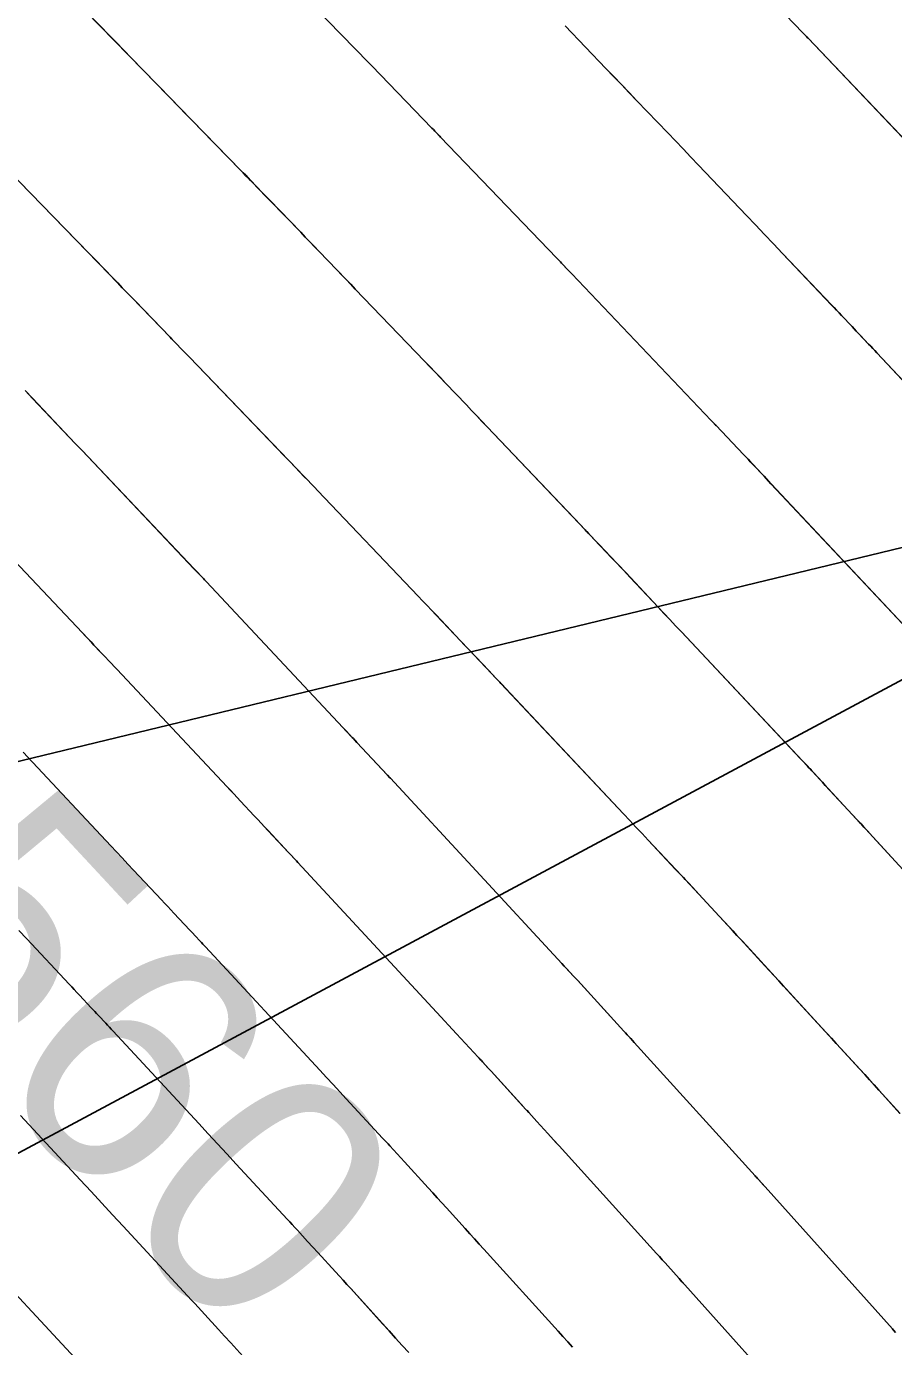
# Model space of a CAD drawing. Extents: x 954385 to 988206, y 1868364 to 1924553.
# Drawn here: x 955878.78 to 955899.56, y 1922822.19 to 1922853.85 of the extents above; entities that cross this region are included whole.
import ezdxf

# ---------------------------------------------------------------- set-up
doc = ezdxf.new("R2010")
doc.units = 0
for name, color, linetype in [('1', 7, 'Continuous'), ('Default', 7, 'Continuous'), ('Ex_Major Contours', 7, 'Continuous'), ('Ex_Minor Contours', 7, 'Continuous'), ('Slopes', 7, 'Continuous')]:
    doc.layers.add(name, color=color, linetype=linetype)

msp = doc.modelspace()

# ---------------------------------------------------------------- linework, layer by layer
at = {"layer": '1'}
for points in [[(955882.423, 1922857.665), (955886.975, 1922852.988), (955887.002, 1922852.96), (955887.055, 1922852.905), (955888.497, 1922851.412), (955888.531, 1922851.376), (955888.565, 1922851.34), (955888.702, 1922851.198), (955891.484, 1922848.3), (955891.514, 1922848.268), (955891.544, 1922848.236), (955891.575, 1922848.204), (955891.605, 1922848.173), (955891.787, 1922847.981), (955891.848, 1922847.917), (955895.191, 1922844.403), (955895.23, 1922844.362), (955895.308, 1922844.28), (955895.963, 1922843.588), (955896.018, 1922843.529), (955896.073, 1922843.471), (955896.128, 1922843.413), (955896.183, 1922843.354), (955896.457, 1922843.062), (955896.567, 1922842.945), (955896.622, 1922842.886), (955900.534, 1922838.721)], [(955901.138, 1922849.753), (955897.511, 1922853.567), (955897.479, 1922853.6), (955897.385, 1922853.699), (955894.472, 1922856.735)], [(955879.515, 1922854.921), (955880.561, 1922853.847), (955880.743, 1922853.659), (955880.926, 1922853.472), (955881.108, 1922853.284), (955881.291, 1922853.096), (955883.916, 1922850.399), (955883.974, 1922850.34), (955884.032, 1922850.28), (955884.09, 1922850.22), (955884.147, 1922850.16), (955884.436, 1922849.861), (955884.552, 1922849.741), (955884.61, 1922849.682), (955885.351, 1922848.914), (955885.46, 1922848.801), (955885.569, 1922848.688), (955885.678, 1922848.575), (955885.787, 1922848.461), (955886.223, 1922848.007), (955886.332, 1922847.894), (955886.441, 1922847.78), (955886.549, 1922847.667), (955886.658, 1922847.554), (955888.321, 1922845.821), (955888.446, 1922845.691), (955888.571, 1922845.56), (955888.696, 1922845.429), (955888.821, 1922845.298), (955889.321, 1922844.773), (955889.445, 1922844.642), (955889.57, 1922844.511), (955889.695, 1922844.38), (955889.82, 1922844.249), (955892.17, 1922841.779), (955892.197, 1922841.75), (955892.225, 1922841.721), (955892.253, 1922841.691), (955892.281, 1922841.662), (955892.447, 1922841.487), (955892.502, 1922841.428), (955892.925, 1922840.981), (955893.005, 1922840.897), (955893.084, 1922840.812), (955893.164, 1922840.728), (955893.243, 1922840.643), (955893.919, 1922839.924), (955894.058, 1922839.776), (955894.197, 1922839.628), (955894.336, 1922839.48), (955894.475, 1922839.332), (955897.498, 1922836.114), (955897.533, 1922836.076), (955897.569, 1922836.037), (955897.605, 1922835.999), (955897.641, 1922835.96), (955897.854, 1922835.729), (955897.925, 1922835.652), (955898.576, 1922834.949), (955898.696, 1922834.819), (955898.816, 1922834.689), (955898.936, 1922834.558), (955899.056, 1922834.428), (955901.158, 1922832.136)], [(955901.089, 1922843.97), (955899.16, 1922846.025), (955899.111, 1922846.077), (955899.061, 1922846.13), (955899.012, 1922846.182), (955898.963, 1922846.234), (955898.716, 1922846.495), (955898.568, 1922846.651), (955898.314, 1922846.92), (955898.255, 1922846.982), (955898.196, 1922847.045), (955898.137, 1922847.107), (955898.078, 1922847.169), (955896.899, 1922848.408), (955896.683, 1922848.635), (955896.467, 1922848.862), (955896.251, 1922849.09), (955896.035, 1922849.317), (955894.886, 1922850.525), (955894.701, 1922850.719), (955894.517, 1922850.912), (955894.332, 1922851.105), (955894.147, 1922851.298), (955893.407, 1922852.07), (955893.222, 1922852.262), (955893.037, 1922852.455), (955892.852, 1922852.648), (955892.667, 1922852.841), (955891.687, 1922853.862)], [(955876.65, 1922852.131), (955879.985, 1922848.706), (955880.094, 1922848.594), (955880.203, 1922848.482), (955880.312, 1922848.37), (955880.421, 1922848.258), (955880.857, 1922847.81), (955880.966, 1922847.698), (955881.075, 1922847.586), (955881.184, 1922847.474), (955881.292, 1922847.361), (955882.218, 1922846.403), (955882.335, 1922846.282), (955882.529, 1922846.081), (955882.568, 1922846.04), (955882.607, 1922846), (955882.646, 1922845.96), (955882.684, 1922845.919), (955884.785, 1922843.731), (955884.948, 1922843.562), (955885.111, 1922843.392), (955885.436, 1922843.053), (955885.518, 1922842.968), (955885.599, 1922842.884), (955885.68, 1922842.799), (955885.761, 1922842.714), (955888.164, 1922840.189), (955888.272, 1922840.076), (955888.379, 1922839.963), (955888.487, 1922839.85), (955888.594, 1922839.737), (955889.077, 1922839.229), (955889.159, 1922839.144), (955889.24, 1922839.059), (955889.32, 1922838.973), (955889.401, 1922838.888), (955889.86, 1922838.403), (955889.939, 1922838.32), (955890.043, 1922838.209), (955890.07, 1922838.182), (955890.096, 1922838.154), (955890.122, 1922838.126), (955890.148, 1922838.098), (955893.091, 1922834.966), (955893.238, 1922834.809), (955893.386, 1922834.652), (955893.533, 1922834.495), (955893.68, 1922834.338), (955894.338, 1922833.638), (955894.451, 1922833.517), (955894.565, 1922833.396), (955894.678, 1922833.275), (955894.79, 1922833.153), (955895.381, 1922832.515), (955895.509, 1922832.376), (955895.723, 1922832.145), (955895.765, 1922832.099), (955895.808, 1922832.053), (955895.851, 1922832.007), (955895.893, 1922831.96), (955896.476, 1922831.325), (955896.588, 1922831.203), (955896.699, 1922831.082), (955896.81, 1922830.961), (955896.922, 1922830.839), (955898.739, 1922828.859), (955898.861, 1922828.725), (955898.984, 1922828.592), (955899.106, 1922828.458), (955899.228, 1922828.323), (955899.715, 1922827.786)], [(955878.744, 1922845.118), (955878.92, 1922844.933), (955879.948, 1922843.853), (955880.002, 1922843.796), (955880.07, 1922843.725), (955880.097, 1922843.696), (955880.111, 1922843.682), (955882.793, 1922840.846), (955882.868, 1922840.767), (955882.993, 1922840.635), (955883.018, 1922840.609), (955883.043, 1922840.582), (955883.068, 1922840.556), (955883.092, 1922840.529), (955886.361, 1922837.043), (955886.446, 1922836.953), (955886.586, 1922836.803), (955886.614, 1922836.773), (955886.643, 1922836.743), (955886.671, 1922836.713), (955886.699, 1922836.683), (955887.432, 1922835.896), (955887.489, 1922835.835), (955887.502, 1922835.821), (955891.609, 1922831.384), (955891.698, 1922831.287), (955891.891, 1922831.079), (955891.916, 1922831.052), (955891.99, 1922830.971), (955893.097, 1922829.759), (955893.138, 1922829.714), (955893.179, 1922829.669), (955893.302, 1922829.533), (955893.343, 1922829.488), (955896.241, 1922826.289), (955896.262, 1922826.267), (955896.282, 1922826.245), (955896.302, 1922826.222), (955896.322, 1922826.2), (955896.442, 1922826.066), (955896.482, 1922826.021), (955899.533, 1922822.617), (955899.558, 1922822.589), (955899.607, 1922822.534)], [(955880.555, 1922838.848), (955880.395, 1922839.016), (955880.326, 1922839.09), (955880.256, 1922839.163), (955880.187, 1922839.237), (955880.117, 1922839.31), (955877.935, 1922841.618)], [(955890.707, 1922827.928), (955889.914, 1922828.796), (955889.836, 1922828.881), (955889.706, 1922829.023), (955889.681, 1922829.052), (955889.655, 1922829.08), (955889.628, 1922829.108), (955889.602, 1922829.136), (955889.086, 1922829.693), (955888.992, 1922829.796), (955888.897, 1922829.898), (955888.802, 1922830), (955888.708, 1922830.103), (955885.285, 1922833.801), (955885.248, 1922833.841), (955885.21, 1922833.881), (955885.098, 1922834.002), (955885.06, 1922834.042), (955884.567, 1922834.571), (955884.485, 1922834.659), (955884.403, 1922834.746), (955884.321, 1922834.834), (955884.239, 1922834.922), (955883.91, 1922835.272), (955883.828, 1922835.36), (955883.746, 1922835.447), (955883.664, 1922835.535), (955883.582, 1922835.623), (955880.952, 1922838.427), (955880.882, 1922838.501), (955880.813, 1922838.575), (955880.743, 1922838.649), (955880.674, 1922838.722), (955880.669, 1922838.728)], [(955897.228, 1922820.695), (955894.693, 1922823.523), (955894.626, 1922823.599), (955894.558, 1922823.674), (955894.49, 1922823.749), (955894.423, 1922823.825), (955894.152, 1922824.127), (955894.084, 1922824.202), (955894.017, 1922824.277), (955893.949, 1922824.353), (955893.881, 1922824.428), (955891.542, 1922827.009), (955891.476, 1922827.081), (955891.41, 1922827.154), (955891.344, 1922827.227), (955891.278, 1922827.3), (955891.013, 1922827.591), (955890.947, 1922827.664), (955890.881, 1922827.737), (955890.815, 1922827.81), (955890.768, 1922827.862)], [(955891.867, 1922822.182), (955891.751, 1922822.31), (955891.636, 1922822.438), (955891.52, 1922822.566), (955889.741, 1922824.529), (955889.629, 1922824.652), (955889.518, 1922824.776), (955889.406, 1922824.899), (955889.294, 1922825.022), (955888.843, 1922825.52), (955888.734, 1922825.64), (955888.625, 1922825.76), (955888.57, 1922825.819)], [(955887.94, 1922822.05), (955887.783, 1922822.224), (955887.626, 1922822.397), (955887.468, 1922822.57), (955887.311, 1922822.743), (955886.55, 1922823.583), (955886.459, 1922823.683), (955886.373, 1922823.777)]]:
    msp.add_lwpolyline(points, dxfattribs=at)
at = {"layer": 'Default'}
msp.add_arc((955068.332, 1922107.114), 1145.916, 31.460692, 46.414195, dxfattribs=at)
at = {"layer": 'Ex_Major Contours'}
for points in [[(955879.514, 1922854.92), (955882.254, 1922852.103), (955882.432, 1922851.921), (955882.609, 1922851.738), (955882.787, 1922851.556), (955882.964, 1922851.374), (955883.914, 1922850.398), (955883.972, 1922850.338), (955884.03, 1922850.279), (955884.088, 1922850.219), (955884.146, 1922850.159), (955884.378, 1922849.92), (955884.493, 1922849.8), (955884.609, 1922849.68), (955885.35, 1922848.914), (955885.459, 1922848.801), (955885.568, 1922848.688), (955885.677, 1922848.575), (955885.786, 1922848.461), (955886.44, 1922847.781), (955886.658, 1922847.554), (955888.322, 1922845.822), (955888.448, 1922845.692), (955888.573, 1922845.561), (955888.698, 1922845.43), (955888.822, 1922845.299), (955889.321, 1922844.774), (955889.446, 1922844.643), (955889.571, 1922844.512), (955889.695, 1922844.381), (955889.82, 1922844.25), (955892.064, 1922841.889), (955892.144, 1922841.804), (955892.224, 1922841.72), (955892.304, 1922841.636), (955892.384, 1922841.551), (955892.81, 1922841.103), (955892.92, 1922840.987), (955893.03, 1922840.871), (955893.057, 1922840.842), (955893.085, 1922840.813), (955893.112, 1922840.784), (955893.14, 1922840.755), (955893.919, 1922839.925), (955894.058, 1922839.777), (955894.197, 1922839.629), (955894.336, 1922839.481), (955894.475, 1922839.333), (955897.326, 1922836.297), (955897.448, 1922836.167), (955897.569, 1922836.037), (955897.691, 1922835.907), (955897.812, 1922835.777), (955898.466, 1922835.068), (955898.571, 1922834.955), (955898.747, 1922834.765), (955898.782, 1922834.727), (955898.817, 1922834.689), (955898.852, 1922834.651), (955898.887, 1922834.613), (955899.344, 1922834.115), (955899.52, 1922833.924), (955899.696, 1922833.732)], [(955887.94, 1922822.051), (955887.783, 1922822.224), (955887.626, 1922822.397), (955887.469, 1922822.571), (955887.311, 1922822.744), (955886.55, 1922823.583), (955886.459, 1922823.683), (955886.368, 1922823.783), (955886.277, 1922823.883), (955886.186, 1922823.983), (955885.762, 1922824.447), (955885.64, 1922824.581), (955885.517, 1922824.716), (955885.272, 1922824.985), (955885.21, 1922825.052), (955885.149, 1922825.119), (955885.087, 1922825.186), (955885.025, 1922825.253), (955883.802, 1922826.571), (955883.578, 1922826.814), (955883.354, 1922827.056), (955883.129, 1922827.298), (955882.905, 1922827.54), (955880.852, 1922829.759), (955880.808, 1922829.806), (955880.765, 1922829.853), (955880.721, 1922829.9), (955880.678, 1922829.946), (955880.504, 1922830.133), (955880.46, 1922830.18), (955880.416, 1922830.226), (955880.373, 1922830.273), (955880.329, 1922830.32), (955880.047, 1922830.622), (955879.986, 1922830.687), (955879.924, 1922830.753), (955879.863, 1922830.819), (955879.801, 1922830.885), (955878.783, 1922831.97), (955878.592, 1922832.173)]]:
    msp.add_lwpolyline(points, dxfattribs=at)
at = {"layer": 'Ex_Minor Contours'}
for points in [[(955882.421, 1922857.665), (955886.975, 1922852.987), (955887.002, 1922852.96), (955887.055, 1922852.905), (955888.497, 1922851.411), (955888.531, 1922851.376), (955888.565, 1922851.34), (955888.685, 1922851.216), (955888.702, 1922851.198), (955891.483, 1922848.3), (955891.514, 1922848.268), (955891.544, 1922848.236), (955891.575, 1922848.204), (955891.605, 1922848.172), (955891.756, 1922848.013), (955891.847, 1922847.917), (955895.19, 1922844.402), (955895.229, 1922844.361), (955895.297, 1922844.289), (955895.306, 1922844.279), (955895.964, 1922843.588), (955896.019, 1922843.53), (955896.074, 1922843.472), (955896.129, 1922843.413), (955896.185, 1922843.355), (955896.624, 1922842.886), (955900.533, 1922838.72)], [(955894.472, 1922856.735), (955897.387, 1922853.699), (955897.471, 1922853.612), (955897.502, 1922853.579), (955897.512, 1922853.568), (955901.136, 1922849.753)], [(955891.687, 1922853.862), (955892.668, 1922852.841), (955892.853, 1922852.648), (955893.038, 1922852.456), (955893.223, 1922852.263), (955893.408, 1922852.07), (955894.148, 1922851.299), (955894.333, 1922851.106), (955894.517, 1922850.913), (955894.702, 1922850.719), (955894.886, 1922850.526), (955896.034, 1922849.317), (955896.25, 1922849.09), (955896.466, 1922848.862), (955896.682, 1922848.635), (955896.898, 1922848.408), (955898.077, 1922847.168), (955898.136, 1922847.106), (955898.195, 1922847.044), (955898.254, 1922846.982), (955898.313, 1922846.919), (955898.568, 1922846.651), (955898.617, 1922846.599), (955898.667, 1922846.546), (955898.716, 1922846.494), (955898.766, 1922846.442), (955898.964, 1922846.234), (955899.013, 1922846.182), (955899.063, 1922846.13), (955899.112, 1922846.078), (955899.161, 1922846.026), (955901.09, 1922843.97)], [(955899.717, 1922827.787), (955899.212, 1922828.343), (955899.099, 1922828.468), (955898.985, 1922828.593), (955898.871, 1922828.717), (955898.757, 1922828.842), (955898.301, 1922829.339), (955898.187, 1922829.463), (955898.073, 1922829.587), (955897.959, 1922829.711), (955897.845, 1922829.836), (955896.033, 1922831.808), (955895.921, 1922831.931), (955895.808, 1922832.053), (955895.695, 1922832.176), (955895.582, 1922832.298), (955894.988, 1922832.94), (955894.903, 1922833.031), (955894.819, 1922833.123), (955894.65, 1922833.305), (955894.608, 1922833.351), (955894.565, 1922833.397), (955894.523, 1922833.442), (955894.48, 1922833.488), (955893.681, 1922834.339), (955893.533, 1922834.496), (955893.386, 1922834.653), (955893.238, 1922834.81), (955893.091, 1922834.967), (955890.258, 1922837.982), (955890.177, 1922838.068), (955890.096, 1922838.154), (955890.015, 1922838.24), (955889.934, 1922838.326), (955889.498, 1922838.785), (955889.394, 1922838.894), (955889.264, 1922839.031), (955889.186, 1922839.113), (955888.594, 1922839.736), (955888.486, 1922839.849), (955888.379, 1922839.962), (955888.271, 1922840.075), (955888.164, 1922840.188), (955885.762, 1922842.714), (955885.681, 1922842.799), (955885.6, 1922842.884), (955885.519, 1922842.969), (955885.437, 1922843.054), (955884.867, 1922843.648), (955882.684, 1922845.919), (955882.645, 1922845.96), (955882.606, 1922846), (955882.568, 1922846.04), (955882.529, 1922846.08), (955882.334, 1922846.282), (955882.257, 1922846.362), (955882.218, 1922846.402), (955881.379, 1922847.269), (955881.226, 1922847.427), (955881.073, 1922847.584), (955880.92, 1922847.742), (955880.767, 1922847.9), (955877.523, 1922851.232)], [(955899.609, 1922822.535), (955899.547, 1922822.604), (955899.535, 1922822.618), (955896.483, 1922826.023), (955896.403, 1922826.112), (955896.323, 1922826.201), (955896.303, 1922826.223), (955896.283, 1922826.246), (955896.263, 1922826.268), (955896.242, 1922826.29), (955893.343, 1922829.488), (955893.261, 1922829.579), (955893.179, 1922829.669), (955893.138, 1922829.714), (955893.096, 1922829.759), (955891.982, 1922830.98), (955891.916, 1922831.052), (955891.892, 1922831.079), (955891.728, 1922831.255), (955891.669, 1922831.319), (955891.609, 1922831.384), (955887.502, 1922835.821), (955887.477, 1922835.849), (955887.426, 1922835.903), (955886.698, 1922836.683), (955886.641, 1922836.743), (955886.585, 1922836.803), (955886.444, 1922836.953), (955886.36, 1922837.043), (955883.093, 1922840.53), (955883.068, 1922840.556), (955883.043, 1922840.583), (955883.018, 1922840.609), (955882.993, 1922840.636), (955882.844, 1922840.794), (955882.794, 1922840.847), (955880.111, 1922843.682), (955880.07, 1922843.725), (955879.948, 1922843.853), (955878.919, 1922844.932), (955878.743, 1922845.117)], [(955877.935, 1922841.618), (955880.118, 1922839.311), (955880.257, 1922839.164), (955880.396, 1922839.017), (955880.675, 1922838.723), (955880.744, 1922838.649), (955880.814, 1922838.575), (955880.883, 1922838.502), (955880.952, 1922838.428), (955883.581, 1922835.622), (955883.663, 1922835.535), (955883.745, 1922835.447), (955883.827, 1922835.36), (955883.909, 1922835.272), (955884.238, 1922834.921), (955884.32, 1922834.834), (955884.402, 1922834.746), (955884.484, 1922834.658), (955884.566, 1922834.571), (955885.061, 1922834.042), (955885.117, 1922833.982), (955885.211, 1922833.881), (955885.248, 1922833.841), (955885.285, 1922833.801), (955888.708, 1922830.103), (955888.802, 1922830), (955888.897, 1922829.898), (955888.992, 1922829.796), (955889.086, 1922829.694), (955889.603, 1922829.137), (955889.629, 1922829.109), (955889.655, 1922829.08), (955889.681, 1922829.052), (955889.707, 1922829.024), (955889.862, 1922828.853), (955889.914, 1922828.796), (955890.749, 1922827.883), (955890.815, 1922827.81), (955890.881, 1922827.737), (955890.947, 1922827.665), (955891.013, 1922827.592), (955891.278, 1922827.301), (955891.41, 1922827.155), (955891.542, 1922827.009), (955893.882, 1922824.429), (955893.95, 1922824.353), (955894.018, 1922824.278), (955894.085, 1922824.203), (955894.153, 1922824.128), (955894.424, 1922823.826), (955894.559, 1922823.675), (955894.694, 1922823.524), (955897.229, 1922820.696)], [(955891.868, 1922822.183), (955891.752, 1922822.311), (955891.637, 1922822.439), (955891.521, 1922822.567), (955889.741, 1922824.53), (955889.629, 1922824.653), (955889.518, 1922824.776), (955889.406, 1922824.899), (955889.294, 1922825.022), (955888.842, 1922825.521), (955888.733, 1922825.64), (955888.624, 1922825.76), (955888.515, 1922825.88), (955888.406, 1922826), (955887.838, 1922826.622), (955887.751, 1922826.717), (955887.664, 1922826.813), (955887.489, 1922827.004), (955887.445, 1922827.052), (955887.402, 1922827.1), (955887.358, 1922827.147), (955887.314, 1922827.195), (955886.444, 1922828.133), (955886.285, 1922828.305), (955886.125, 1922828.477), (955885.966, 1922828.649), (955885.806, 1922828.821), (955883.068, 1922831.78), (955883.037, 1922831.813), (955883.006, 1922831.847), (955882.975, 1922831.88), (955882.944, 1922831.914), (955882.82, 1922832.047), (955882.757, 1922832.114), (955882.695, 1922832.181), (955882.312, 1922832.591), (955882.238, 1922832.67), (955882.163, 1922832.75), (955882.089, 1922832.829), (955882.015, 1922832.908), (955881.346, 1922833.621), (955881.21, 1922833.766), (955881.074, 1922833.911), (955880.937, 1922834.057), (955880.801, 1922834.202), (955878.812, 1922836.326), (955878.698, 1922836.447)], [(955883.966, 1922821.966), (955883.674, 1922822.286), (955883.528, 1922822.445), (955883.383, 1922822.605), (955883.054, 1922822.965), (955882.975, 1922823.052), (955882.895, 1922823.138), (955882.816, 1922823.225), (955882.736, 1922823.311), (955881.097, 1922825.079), (955880.84, 1922825.356), (955880.582, 1922825.634), (955880.325, 1922825.912), (955880.067, 1922826.19), (955878.635, 1922827.738)], [(955880.447, 1922821.369), (955878.193, 1922823.8)]]:
    msp.add_lwpolyline(points, dxfattribs=at)
at = {"layer": 'Slopes'}
for points in [[(955957.131, 1922868.928), (955740.811, 1922753.019), (955743.975, 1922758.118), (955740.811, 1922753.019), (955746.808, 1922752.829)], [(955807.131, 1922818.928), (955924.36, 1922847.314), (955920.016, 1922843.175), (955924.36, 1922847.314), (955918.604, 1922849.007)]]:
    msp.add_lwpolyline(points, dxfattribs=at)

# ---------------------------------------------------------------- texts
at = {"layer": '1'}
msp.add_text('560', height=6, rotation=312.9071, dxfattribs=at).set_placement((955874.693, 1922831.937))

doc.saveas('drawing.dxf')
